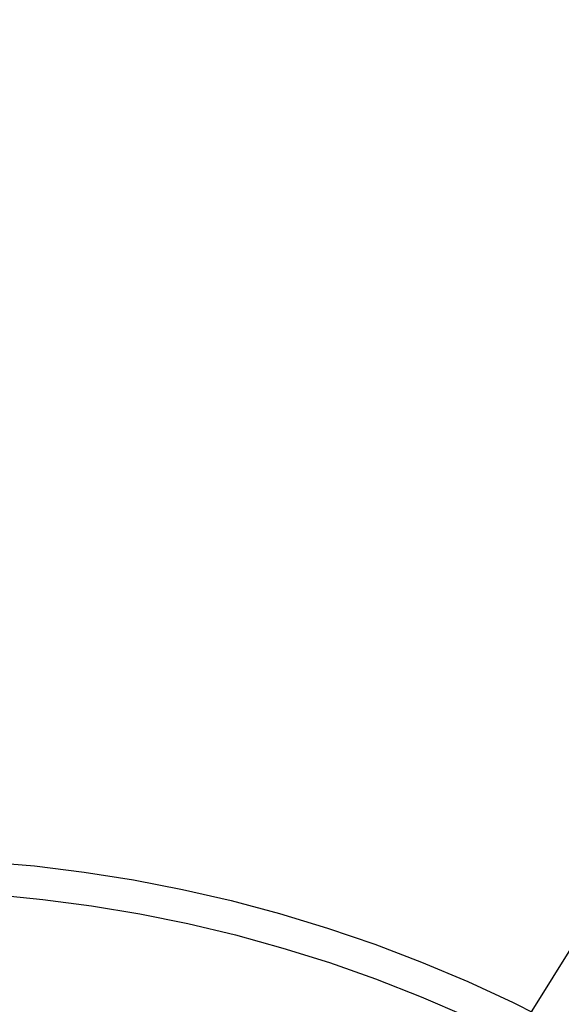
# Model space of a CAD drawing. Header units: millimetres. Extents: x 6038 to 7358, y -8545 to -7225.
# Tile 279 of 285: x 6706 to 6738, y -7809 to -7752. Entities that reach past the tile are written whole.
import ezdxf

# ---------------------------------------------------------------- set-up
doc = ezdxf.new("R2010")
doc.units = ezdxf.units.MM
doc.layers.add('color', color=7, linetype='Continuous')
doc.layers.add('luz', color=7, linetype='Continuous')

msp = doc.modelspace()

# ---------------------------------------------------------------- linework, layer by layer
at = {"layer": 'color', "color": 254, "true_color": 0xcad1ee}
for p, q in [((6704.223, -7801.059, 18.688), (6707.105, -7801.313, 18.688)), ((6707.105, -7801.313, 18.688), (6709.977, -7801.666, 18.688)), ((6709.977, -7801.666, 18.688), (6712.835, -7802.118, 18.688)), ((6712.835, -7802.118, 18.688), (6715.675, -7802.668, 18.688)), ((6704.782, -7802.972, 17.309), (6707.602, -7803.244, 17.309)), ((6715.675, -7802.668, 18.688), (6718.495, -7803.316, 18.688)), ((6707.602, -7803.244, 17.309), (6710.411, -7803.614, 17.309)), ((6718.495, -7803.316, 18.688), (6721.291, -7804.061, 18.688)), ((6710.411, -7803.614, 17.309), (6713.205, -7804.08, 17.309)), ((6713.205, -7804.08, 17.309), (6715.982, -7804.643, 17.309)), ((6721.291, -7804.061, 18.688), (6724.06, -7804.902, 18.688)), ((6715.982, -7804.643, 17.309), (6718.737, -7805.301, 17.309)), ((6724.06, -7804.902, 18.688), (6726.798, -7805.838, 18.688)), ((6718.737, -7805.301, 17.309), (6721.468, -7806.055, 17.309)), ((6726.798, -7805.838, 18.688), (6729.501, -7806.868, 18.688)), ((6721.468, -7806.055, 17.309), (6724.172, -7806.902, 17.309)), ((6724.172, -7806.902, 17.309), (6726.844, -7807.842, 17.309)), ((6729.501, -7806.868, 18.688), (6732.168, -7807.991, 18.688)), ((6726.844, -7807.842, 17.309), (6729.483, -7808.874, 17.309)), ((6732.168, -7807.991, 18.688), (6734.794, -7809.205, 18.688)), ((6729.483, -7808.874, 17.309), (6732.084, -7809.997, 17.309)), ((6734.794, -7809.205, 18.688), (6737.377, -7810.509, 18.688))]:
    msp.add_line(p, q, dxfattribs=at)
at = {"layer": 'luz', "color": 254, "true_color": 0xcad1ee}
for p, q in [((6771.663, -7752.391, -34.05), (6611.592, -8008.584, -34.05)), ((6771.663, -7752.391, -32.55), (6611.592, -8008.584, -32.55))]:
    msp.add_line(p, q, dxfattribs=at)

doc.saveas('drawing.dxf')
